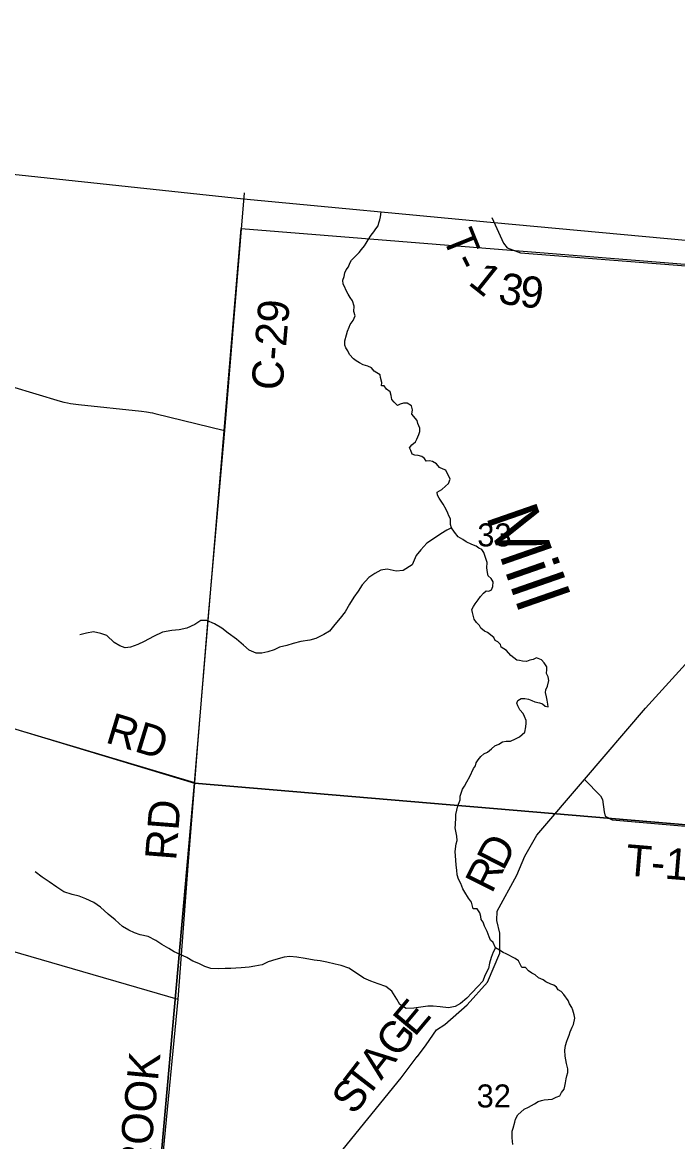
# Model space of a CAD drawing. Extents: x 0 to 1064, y 0 to 440.
# Drawn here: x 351.57 to 370.63, y 365.17 to 397.75 of the extents above; entities that cross this region are included whole.
import ezdxf

# ---------------------------------------------------------------- set-up
doc = ezdxf.new("R2010")
doc.units = 0
for name, color, linetype in [('GM_X_County', 7, 'Continuous'), ('GM_X_County_Road', 7, 'Continuous'), ('GM_X_County_Road_Text', 7, 'Continuous'), ('GM_X_Minor_River', 7, 'Continuous'), ('GM_X_Minor_River_Text', 7, 'Continuous'), ('GM_X_Section', 7, 'Continuous'), ('GM_X_Section_Text', 7, 'Continuous'), ('GM_X_Township', 7, 'Continuous'), ('GM_X_Township_Road', 7, 'Continuous'), ('GM_X_Township_Road_Text', 7, 'Continuous'), ('GM_X_Township_Subdivision', 7, 'Continuous')]:
    doc.layers.add(name, color=color, linetype=linetype)

msp = doc.modelspace()

# ---------------------------------------------------------------- linework, layer by layer
at = {"layer": 'GM_X_County'}
msp.add_lwpolyline([(283.829, 400.275), (308.668, 397.643), (313.893, 397.089), (316.164, 396.849), (325.293, 395.928), (328.491, 395.637), (335.705, 394.98), (341.399, 394.389), (358.003, 392.611), (365.19, 391.941), (374.119, 391.108), (380.331, 390.529), (395.388, 389.024), (415.119, 387.194), (422.76, 386.488), (424.957, 386.237), (433.572, 385.252), (434.927, 385.097), (442.462, 384.236), (440.605, 364.618), (439.832, 356.459), (439.02, 347.891), (435.582, 307.821)], dxfattribs=at)
at = {"layer": 'GM_X_County_Road'}
msp.add_lwpolyline([(358.024, 392.792), (357.451, 385.874), (357.332, 384.565), (356.944, 380.154), (356.65, 376.617), (356.572, 375.626), (356.391, 373.329), (356.092, 369.313), (354.961, 357.571)], dxfattribs=at)
at = {"layer": 'GM_X_Minor_River'}
for points in [[(362.872, 385.285), (362.83, 385.37), (362.896, 385.456), (363.006, 385.541), (363.048, 385.62), (363.097, 385.753), (363.127, 385.838), (363.127, 385.936), (363.073, 386.075), (363.054, 386.161), (362.896, 386.349), (362.921, 386.477), (362.89, 386.586), (362.763, 386.665), (362.653, 386.665), (362.556, 386.641), (362.477, 386.598), (362.38, 386.695), (362.319, 386.774), (362.301, 386.89), (362.264, 386.999), (362.161, 387.078), (362.094, 387.176), (362.015, 387.176), (362.027, 387.273), (361.985, 387.413), (361.978, 387.492), (361.881, 387.552), (361.802, 387.601), (361.723, 387.698), (361.614, 387.741), (361.486, 387.783), (361.371, 387.838), (361.279, 387.899), (361.2, 387.954), (361.085, 388.087), (361.036, 388.191), (360.981, 388.276), (360.945, 388.355), (360.945, 388.482), (361, 388.659), (361.03, 388.768), (361.079, 388.877), (361.109, 388.956), (361.194, 389.072), (361.249, 389.212), (361.212, 389.333), (361.225, 389.491), (361.17, 389.643), (361.103, 389.74), (361.042, 389.838), (360.981, 389.965), (360.945, 390.044), (360.902, 390.136), (360.89, 390.251), (360.927, 390.354), (360.945, 390.464), (360.987, 390.549), (361.054, 390.64), (361.091, 390.743), (361.146, 390.834), (361.267, 390.956), (361.37, 391.053), (361.437, 391.138), (361.522, 391.248), (361.571, 391.327), (361.626, 391.418), (361.717, 391.558), (361.796, 391.655), (361.851, 391.746), (361.918, 391.825), (361.936, 391.916), (361.966, 392.001), (361.99, 392.092), (362.009, 392.242)], [(365.979, 377.852), (365.948, 377.937), (365.985, 378.016), (366.082, 378.07), (366.186, 378.07), (366.289, 378.046), (366.392, 378.016), (366.477, 377.973), (366.611, 377.943), (366.702, 377.912), (366.781, 377.846), (366.866, 377.827), (366.854, 377.906), (366.836, 378.022), (366.818, 378.119), (366.787, 378.247), (366.799, 378.326), (366.842, 378.429), (366.879, 378.593), (366.86, 378.696), (366.818, 378.794), (366.824, 378.909), (366.824, 378.988), (366.751, 379.104), (366.672, 379.195), (366.52, 379.256), (366.429, 379.207), (366.331, 379.183), (366.234, 379.146), (366.113, 379.152), (366.033, 379.171), (365.948, 379.189), (365.778, 379.323), (365.65, 379.468), (365.499, 379.56), (365.474, 379.639), (365.401, 379.718), (365.322, 379.76), (365.28, 379.845), (365.097, 379.991), (365.012, 380.028), (364.909, 380.113), (364.866, 380.192), (364.775, 380.283), (364.708, 380.38), (364.666, 380.575), (364.641, 380.66), (364.69, 380.745), (364.745, 380.824), (364.824, 380.945), (364.891, 381.037), (364.982, 381.14), (365.061, 381.201), (365.14, 381.195), (365.219, 381.231), (365.255, 381.328), (365.267, 381.462), (365.201, 381.559), (365.115, 381.638), (365.103, 381.736), (365.079, 381.869), (365.085, 382.033), (365.042, 382.179), (364.994, 382.319), (364.933, 382.41), (364.848, 382.447), (364.769, 382.501), (364.641, 382.55), (364.483, 382.629), (364.38, 382.696), (364.246, 382.775), (364.143, 382.909), (364.052, 383.036), (364.027, 383.134), (364.021, 383.213), (364.021, 383.304), (363.973, 383.389), (363.948, 383.468), (363.9, 383.571), (363.808, 383.723), (363.748, 383.814), (363.693, 383.906), (363.644, 383.991), (363.638, 384.076), (363.766, 384.155), (363.875, 384.252), (363.96, 384.325), (364.015, 384.453), (363.887, 384.714), (363.808, 384.75), (363.705, 384.793), (363.614, 384.902), (363.498, 384.969), (363.413, 384.987), (363.316, 384.975), (363.267, 385.054), (363.188, 385.115), (363.085, 385.139), (362.982, 385.152), (362.903, 385.182), (362.872, 385.285)], [(364.052, 383.036), (363.914, 382.973), (363.742, 382.867), (363.495, 382.702), (363.335, 382.596), (363.161, 382.399), (363.024, 382.237), (362.903, 381.96), (362.645, 381.795), (362.438, 381.781), (362.184, 381.835), (361.995, 381.809), (361.817, 381.709), (361.645, 381.591), (361.452, 381.376), (361.339, 381.19), (361.208, 381.023), (361.082, 380.813), (360.962, 380.596), (360.818, 380.405), (360.657, 380.219), (360.501, 380.034), (360.335, 379.934), (360.102, 379.818), (359.931, 379.772), (359.669, 379.729), (359.449, 379.673), (359.26, 379.616), (359.052, 379.56), (358.893, 379.484), (358.709, 379.427), (358.533, 379.394), (358.369, 379.391), (358.164, 379.475), (358.003, 379.624), (357.794, 379.792), (357.555, 379.968), (357.376, 380.117), (357.154, 380.243), (356.931, 380.345), (356.761, 380.337), (356.582, 380.219), (356.35, 380.12), (356.13, 380.07), (355.917, 380.05), (355.649, 380.001), (355.379, 379.873), (355.115, 379.726), (354.931, 379.645), (354.717, 379.564), (354.558, 379.543), (354.402, 379.601), (354.24, 379.702), (354.025, 379.901), (353.851, 379.965), (353.639, 380.006), (353.438, 379.974), (353.237, 379.923)], [(367.438, 367.288), (367.396, 367.446), (367.377, 367.555), (367.359, 367.653), (367.353, 367.829), (367.371, 367.969), (367.402, 368.09), (367.438, 368.175), (367.475, 368.266), (367.505, 368.37), (367.56, 368.504), (367.602, 368.583), (367.639, 368.759), (367.62, 368.856), (367.584, 368.996), (367.554, 369.075), (367.481, 369.184), (367.45, 369.275), (367.316, 369.452), (367.237, 369.537), (367.158, 369.585), (367.11, 369.664), (367.025, 369.725), (366.946, 369.749), (366.8, 369.822), (366.721, 369.883), (366.587, 369.938), (366.484, 370.023), (366.392, 370.072), (366.289, 370.144), (366.204, 370.242), (366.101, 370.242), (366.003, 370.43), (365.906, 370.503), (365.639, 370.637), (365.554, 370.673), (365.45, 370.746), (365.335, 370.807), (365.268, 370.965), (365.183, 371.032), (365.152, 371.129), (365.091, 371.287), (365.012, 371.445), (364.976, 371.555), (364.915, 371.64), (364.903, 371.725), (364.879, 371.828), (364.8, 371.95), (364.678, 371.944), (364.629, 372.144), (364.544, 372.26), (364.435, 372.436), (364.38, 372.527), (364.319, 372.679), (364.259, 372.813), (364.216, 372.934), (364.204, 373.068), (364.186, 373.214), (364.174, 373.36), (364.167, 373.487), (364.155, 373.615), (364.186, 373.834), (364.216, 373.931), (364.204, 374.059), (364.18, 374.205), (364.155, 374.308), (364.173, 374.387), (364.18, 374.618), (364.18, 374.697), (364.24, 374.94), (364.271, 375.037), (364.301, 375.116), (364.301, 375.226), (364.332, 375.311), (364.374, 375.432), (364.429, 375.518), (364.496, 375.639), (364.587, 375.797), (364.696, 376.034), (364.751, 376.113), (364.769, 376.192), (364.83, 376.283), (364.909, 376.381), (364.994, 376.46), (365.097, 376.508), (365.213, 376.606), (365.316, 376.691), (365.432, 376.739), (365.535, 376.806), (365.638, 376.824), (365.772, 376.83), (365.912, 376.897), (366.027, 376.958), (366.186, 377.086), (366.216, 377.244), (366.228, 377.347), (366.222, 377.432), (366.173, 377.548), (366.137, 377.633), (366.04, 377.736), (365.979, 377.852)], [(365.335, 370.807), (365.262, 370.689), (365.21, 370.532), (365.158, 370.369), (365.13, 370.205), (365.017, 370.001), (364.965, 369.844), (364.816, 369.683), (364.648, 369.504), (364.499, 369.349), (364.314, 369.189), (364.154, 369.107), (363.965, 369.062), (363.723, 369.098), (363.523, 369.114), (363.359, 369.117), (363.164, 369.085), (362.957, 369.053), (362.732, 369.045), (362.552, 369.158), (362.458, 369.312), (362.317, 369.552), (362.144, 369.684), (361.915, 369.767), (361.704, 369.845), (361.499, 369.928), (361.29, 370.072), (361.062, 370.223), (360.845, 370.294), (360.67, 370.34), (360.428, 370.394), (360.235, 370.434), (360.053, 370.456), (359.799, 370.498), (359.551, 370.539), (359.351, 370.556), (359.18, 370.535), (358.942, 370.473), (358.716, 370.405), (358.544, 370.317), (358.331, 370.273), (358.166, 370.252), (357.935, 370.226), (357.783, 370.217), (357.631, 370.214), (357.467, 370.206), (357.273, 370.197), (357.048, 370.214), (356.88, 370.272), (356.699, 370.355), (356.531, 370.426), (356.357, 370.526), (356.14, 370.622), (355.984, 370.698), (355.828, 370.787), (355.63, 370.906), (355.45, 371.025), (355.228, 371.139), (354.998, 371.187), (354.829, 371.245), (354.667, 371.327), (354.481, 371.434), (354.273, 371.627), (354.063, 371.79), (353.837, 371.995), (353.652, 372.132), (353.417, 372.235), (353.218, 372.318), (353.013, 372.365), (352.778, 372.442), (352.574, 372.58), (352.346, 372.731), (352.149, 372.869), (351.94, 373.025)], [(365.839, 365.082), (365.821, 365.276), (365.815, 365.392), (365.815, 365.471), (365.845, 365.562), (365.894, 365.732), (365.912, 365.823), (365.979, 365.945), (366.161, 366.115), (366.289, 366.17), (366.465, 366.273), (366.575, 366.334), (366.672, 366.37), (366.751, 366.382), (366.982, 366.407), (367.092, 366.468), (367.201, 366.504), (367.256, 366.595), (367.329, 366.692), (367.353, 366.784), (367.371, 366.881), (367.389, 366.996), (367.408, 367.087), (367.432, 367.179), (367.438, 367.288)]]:
    msp.add_lwpolyline(points, dxfattribs=at)
at = {"layer": 'GM_X_Section'}
for points in [[(357.935, 391.751), (374.102, 390.453), (372.712, 374.233), (356.577, 375.603)], [(356.577, 375.603), (355.141, 359.542), (338.861, 364.447), (340.267, 380.533)], [(372.712, 374.233), (371.121, 357.932), (355.141, 359.542), (356.577, 375.603)]]:
    msp.add_lwpolyline(points, close=True, dxfattribs=at)
at = {"layer": 'GM_X_Township'}
msp.add_lwpolyline([(300.115, 302.39), (301.291, 315.844), (301.327, 316.213), (303.259, 336.417), (303.396, 338.183), (305.483, 360.727), (306.061, 367.851), (306.414, 372.379), (306.425, 372.523), (306.897, 377.521), (306.885, 377.618), (306.905, 377.989), (307.262, 382.139), (307.553, 385.598), (308.668, 397.643), (313.893, 397.089), (316.164, 396.849), (325.293, 395.928), (328.491, 395.637), (335.705, 394.98), (341.399, 394.389), (358.003, 392.611), (365.19, 391.941), (374.119, 391.108)], dxfattribs=at)
at = {"layer": 'GM_X_Township_Road'}
for points in [[(365.229, 392.076), (365.561, 391.321), (365.674, 391.192), (366.061, 391.045), (374.075, 390.414), (379.902, 389.956)], [(367.924, 375.707), (369.694, 377.786), (372.418, 380.786), (374.775, 383.359), (376.067, 384.851), (378.235, 387.726), (379.582, 389.528), (379.668, 389.642)], [(340.233, 380.503), (356.572, 375.626)], [(363.058, 367.649), (363.315, 367.989), (363.615, 368.422), (363.855, 368.582), (364.51, 369.148), (365.1, 369.807), (365.461, 370.652), (365.454, 371.236), (365.375, 371.603), (365.38, 371.877), (365.952, 372.931), (366.181, 373.475), (366.532, 374.089), (367.924, 375.707)], [(367.924, 375.707), (368.39, 375.236), (368.449, 375.131), (368.491, 374.772), (368.525, 374.643), (368.724, 374.536), (390.819, 372.623)], [(354.961, 357.571), (356.647, 359.67), (359.801, 363.605), (362.587, 367.029), (363.057, 367.648), (363.058, 367.649)]]:
    msp.add_lwpolyline(points, dxfattribs=at)
at = {"layer": 'GM_X_Township_Subdivision'}
for points in [[(351.253, 387.156), (352.668, 386.726), (352.776, 386.697), (352.884, 386.673), (352.967, 386.658), (353.05, 386.645), (353.201, 386.628), (355.03, 386.434), (355.184, 386.414), (355.236, 386.405), (355.29, 386.395), (355.358, 386.382), (355.422, 386.367), (357.451, 385.874)], [(348.436, 371.542), (356.092, 369.313)]]:
    msp.add_lwpolyline(points, dxfattribs=at)

# ---------------------------------------------------------------- texts
at = {"layer": 'GM_X_County_Road_Text'}
for s, rotation, p in [('C-29', 85.1793, (359.13, 387.017)), ('RD', 85.524, (356.04, 373.337)), ('BELLBROOK', 84.4835, (354.88, 360.397))]:
    msp.add_text(s, height=0.9091, rotation=rotation, dxfattribs=at).set_placement(p)
at = {"layer": 'GM_X_Minor_River_Text'}
msp.add_text('Mill', height=1.5158, rotation=289.186, dxfattribs=at).set_placement((365.039, 383.395))
at = {"layer": 'GM_X_Section_Text'}
for s, p in [('33', (364.803, 382.497)), ('32', (364.783, 366.164))]:
    msp.add_text(s, height=0.6697, rotation=0, dxfattribs=at).set_placement(p)
at = {"layer": 'GM_X_Township_Road_Text'}
for s, height, rotation, p in [('T', 0.909, 292.0258, (363.783, 391.513)), ('-', 0.909, 296.546, (364.07, 390.811)), ('1', 0.909, 321.3985, (364.506, 390.146)), ('3', 0.909, 349.3122, (365.378, 389.597)), ('9', 0.909, 354.4037, (366.015, 389.481)), ('RD', 0.9091, 343.1147, (353.953, 376.798)), ('D', 0.909, 62.8419, (365.56, 373.029)), ('T-140', 0.9091, 355.2135, (369.091, 372.924)), ('R', 0.909, 63.1941, (365.224, 372.364)), ('E', 0.909, 50.1615, (362.98, 368.195)), ('G', 0.909, 52.2499, (362.495, 367.569)), ('A', 0.909, 52.3013, (362.006, 366.936)), ('T', 0.909, 52.2975, (361.59, 366.398)), ('S', 0.909, 52.2938, (361.215, 365.913))]:
    msp.add_text(s, height=height, rotation=rotation, dxfattribs=at).set_placement(p)

doc.saveas('drawing.dxf')
